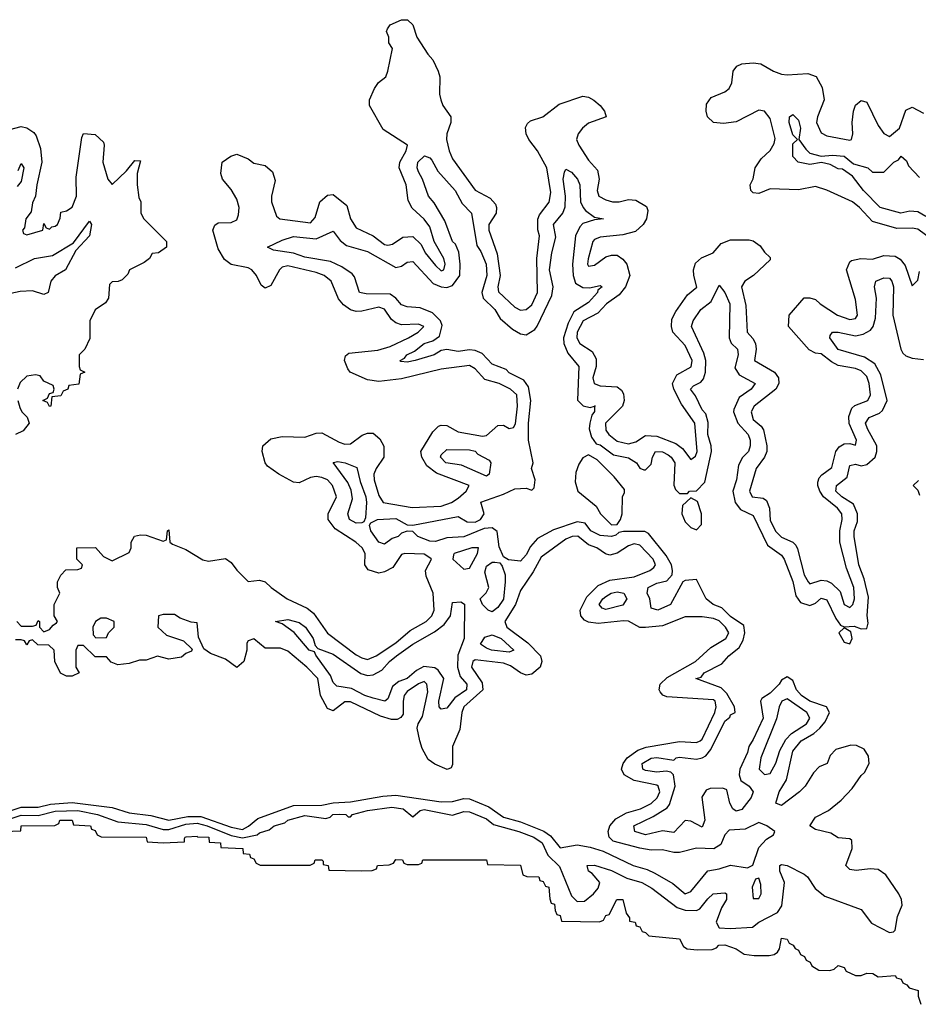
# Model space of a CAD drawing. Header units: inches. Extents: x 2710751 to 2829008, y 857003 to 965602.
# Tile 288 of 320: x 2796005 to 2799172, y 874441 to 877912. Entities that reach past the tile are written whole.
import ezdxf

# ---------------------------------------------------------------- set-up
doc = ezdxf.new("R2010")
doc.units = ezdxf.units.IN
doc.header["$MEASUREMENT"] = 0
doc.layers.add('C7897', color=7, linetype='Continuous')

msp = doc.modelspace()

# ---------------------------------------------------------------- linework, layer by layer
at = {"layer": 'C7897', "color": 2}
for points, elevation in [([(2795994, 875790), (2796010, 875774), (2796050, 875774), (2796062, 875778), (2796070, 875794), (2796074, 875790), (2796074, 875770), (2796090, 875754), (2796110, 875762), (2796122, 875778), (2796134.6, 875785.4), (2796138, 875790), (2796126, 875810), (2796126, 875850), (2796146, 875890), (2796138, 875910), (2796138, 875930), (2796150, 875954), (2796167.3, 875972.7), (2796210, 875974), (2796222, 875978), (2796226, 875990), (2796206, 876010), (2796206, 876050), (2796271.6, 876051.6), (2796299.6, 876019.6), (2796330, 876004.7), (2796390, 876034), (2796398, 876050), (2796398, 876070), (2796409.1, 876090.9), (2796430, 876096), (2796450, 876094.8), (2796510, 876074), (2796522, 876078), (2796526, 876110), (2796530, 876114), (2796534, 876070), (2796543.6, 876063.6), (2796590, 876044.7), (2796650, 876007.3), (2796670, 876002.8), (2796730, 876012), (2796750, 875998), (2796770, 875971), (2796810, 875931.3), (2796850, 875936), (2796870, 875930.8), (2796891, 875910), (2796947.3, 875870), (2797018, 875838), (2797039.6, 875819.6), (2797090, 875748.8), (2797190, 875672.7), (2797210, 875662), (2797230, 875656.4), (2797260.9, 875670), (2797330, 875714.9), (2797381.1, 875758.9), (2797437.6, 875790), (2797457.4, 875810), (2797465.4, 875830), (2797461.7, 875890), (2797436.9, 875950), (2797435.1, 875970), (2797456, 876010), (2797453.1, 876013.1), (2797430, 876027.3), (2797362, 876030), (2797350, 876026.6), (2797319.2, 875980.8), (2797290, 875965.2), (2797270, 875961.2), (2797232.9, 875972.9), (2797221.2, 875990), (2797222.7, 876030), (2797211.8, 876050), (2797189.3, 876070), (2797116.6, 876116.6), (2797092, 876150), (2797091.8, 876170), (2797120.7, 876230), (2797107, 876270), (2797090, 876289.4), (2797070, 876298.7), (2797050, 876301.6), (2797030, 876298), (2796990, 876279), (2796970, 876282), (2796918, 876310), (2796878, 876338), (2796869.3, 876349.3), (2796859, 876390), (2796862, 876410), (2796890, 876434.8), (2796930, 876442.8), (2797010, 876440.7), (2797050, 876454.8), (2797070, 876456), (2797130, 876422.4), (2797150, 876415.5), (2797170, 876416.3), (2797212.1, 876447.9), (2797230, 876454), (2797250, 876454), (2797274.4, 876434.4), (2797288.1, 876408.1), (2797288, 876370), (2797260.5, 876330), (2797252.7, 876310), (2797254, 876290), (2797270, 876234.8), (2797286, 876210), (2797387.9, 876192.1), (2797490, 876196.9), (2797526.6, 876210), (2797550, 876225.3), (2797578, 876250), (2797589.2, 876270), (2797473.5, 876313.5), (2797439.5, 876339.5), (2797421.6, 876370), (2797418.4, 876390), (2797461, 876459), (2797481, 876479), (2797490, 876483), (2797510, 876481.6), (2797550, 876459.5), (2797636.1, 876443.9), (2797650, 876446), (2797690, 876482), (2797710, 876483), (2797730, 876470.8), (2797745.2, 876474.8), (2797752.2, 876487.8), (2797759.7, 876550), (2797756.4, 876590), (2797734, 876610), (2797695.1, 876630), (2797643.5, 876643.5), (2797610, 876680.7), (2797590, 876692.4), (2797490, 876680.5), (2797350, 876646), (2797270, 876636.3), (2797230, 876642.9), (2797169.6, 876669.6), (2797160.7, 876680.7), (2797149.3, 876710), (2797153.2, 876726.8), (2797164.1, 876735.9), (2797267.2, 876747.2), (2797310, 876760.3), (2797375.1, 876790), (2797409.2, 876810), (2797429, 876830), (2797410, 876838.4), (2797350, 876836.3), (2797330, 876843.6), (2797315.2, 876855.2), (2797290, 876891.5), (2797270, 876898.3), (2797210, 876884.7), (2797190, 876883), (2797170, 876889.6), (2797146.4, 876906.4), (2797128.4, 876928.4), (2797102.9, 876990), (2797078, 877010), (2797050, 877021), (2796950, 877044.2), (2796930, 877039.6), (2796920.4, 877030), (2796890, 876975.3), (2796870, 876965.2), (2796856, 876976), (2796839.5, 877010), (2796822.7, 877030), (2796810, 877037.6), (2796750, 877049.2), (2796726.8, 877066.8), (2796704.5, 877104.5), (2796685.2, 877170), (2796692.7, 877187.3), (2796703.7, 877196.3), (2796750, 877197.3), (2796770, 877206.8), (2796776.3, 877223.7), (2796778.4, 877250), (2796770, 877279), (2796750, 877313.2), (2796719, 877350), (2796714, 877370), (2796718, 877410), (2796749.1, 877430.9), (2796770, 877438), (2796810, 877421), (2796830, 877406), (2796870, 877398), (2796895.9, 877375.9), (2796905.2, 877345.2), (2796892.2, 877290), (2796892.2, 877270), (2796910, 877218.8), (2796921, 877210), (2797030, 877196.3), (2797045.8, 877214.2), (2797062, 877270), (2797090, 877293.4), (2797110, 877295.5), (2797157.2, 877257.2), (2797170.5, 877210), (2797190, 877178), (2797250.4, 877150.4), (2797290, 877119.3), (2797302.7, 877117.3), (2797319.1, 877120.9), (2797355.1, 877144.9), (2797390, 877147.7), (2797419.9, 877119.9), (2797433.4, 877090), (2797470, 877044.9), (2797490, 877026.7), (2797499, 877030), (2797503.7, 877050), (2797499.5, 877070), (2797466, 877130), (2797450, 877181.2), (2797430, 877209.2), (2797387.6, 877247.6), (2797374.2, 877274.2), (2797367.3, 877330), (2797342.4, 877390), (2797344.2, 877410), (2797367.3, 877450), (2797371.5, 877470), (2797285.1, 877525.1), (2797238, 877610), (2797238, 877630), (2797255.3, 877670), (2797269.3, 877690.7), (2797295.3, 877710), (2797302, 877730), (2797318, 877810), (2797306, 877830), (2797306, 877850), (2797298, 877870), (2797300.4, 877879.6), (2797310, 877894), (2797350, 877912), (2797371.6, 877911.6), (2797390, 877894), (2797404.7, 877850), (2797442.8, 877790), (2797460.7, 877770), (2797479.1, 877730), (2797484.9, 877710), (2797483.8, 877650), (2797488.4, 877630), (2797496.3, 877610), (2797523.8, 877570), (2797524.4, 877550), (2797510.4, 877510), (2797508.9, 877490), (2797518, 877450), (2797530, 877422), (2797610, 877310.7), (2797663.2, 877283.2), (2797681.7, 877261.7), (2797685.7, 877250), (2797683.7, 877230), (2797657.6, 877190), (2797658, 877170), (2797687.1, 877087.1), (2797698.3, 877010), (2797690.4, 876970), (2797692.4, 876952.4), (2797750, 876898), (2797770, 876888), (2797790, 876890.5), (2797810, 876906.4), (2797829.7, 876950), (2797827.8, 877070), (2797836.9, 877150), (2797831.1, 877171.1), (2797831.1, 877208.9), (2797836.4, 877223.6), (2797870.8, 877269.2), (2797877.2, 877302.8), (2797862, 877390), (2797829.6, 877450), (2797799.6, 877490), (2797789.6, 877510), (2797787.6, 877532.4), (2797794, 877546), (2797805.1, 877554.9), (2797848.7, 877570), (2797905.6, 877614.4), (2797990, 877642), (2798010, 877639.1), (2798028.5, 877628.5), (2798051, 877610), (2798066, 877590), (2798072, 877570), (2798010, 877547.3), (2797988.2, 877530), (2797973, 877510), (2797966.7, 877490), (2797974.9, 877470), (2798010, 877417.3), (2798041.6, 877381.6), (2798046.7, 877350), (2798040.4, 877310), (2798046, 877290), (2798070, 877276.4), (2798094, 877270), (2798118, 877270), (2798150, 877278), (2798176.3, 877276.3), (2798214, 877254), (2798218.8, 877238.8), (2798214, 877210), (2798202.4, 877190), (2798174.7, 877165.3), (2798130, 877154), (2798050, 877145.6), (2798030, 877137), (2798024.9, 877130), (2798008.5, 877068.5), (2798006.4, 877050), (2798010, 877042.8), (2798030, 877046.4), (2798070, 877075.5), (2798090, 877082.4), (2798110, 877081.6), (2798130, 877068), (2798144.4, 877050), (2798154.9, 877010), (2798140.3, 876970), (2798117.8, 876942.2), (2798072.7, 876910), (2798042, 876878), (2797990.4, 876850), (2797969.2, 876810), (2797968.1, 876790), (2797978.4, 876770), (2798022.4, 876742.4), (2798036.9, 876716.9), (2798036.5, 876690), (2798024.6, 876650), (2798029.2, 876629.2), (2798050, 876621.7), (2798110, 876617.6), (2798126.1, 876606.1), (2798133.1, 876593.1), (2798135.3, 876570), (2798128.7, 876550), (2798068.9, 876490), (2798070, 876465.5), (2798081.3, 876450), (2798110, 876426.5), (2798150, 876416.5), (2798176, 876424), (2798210, 876445.7), (2798250, 876444.4), (2798317.8, 876417.8), (2798340.3, 876400.3), (2798370, 876362), (2798387, 876373), (2798392.2, 876390), (2798384.2, 876490), (2798337, 876557), (2798309.8, 876609.8), (2798305.1, 876630), (2798320.3, 876659.7), (2798371.6, 876688.4), (2798374.7, 876710), (2798350, 876763.7), (2798307, 876810), (2798301.6, 876830), (2798303.5, 876856.5), (2798316.9, 876883.1), (2798358, 876942), (2798391.2, 876968.8), (2798380.7, 877010), (2798379.6, 877030), (2798386.2, 877053.8), (2798407.3, 877072.7), (2798449, 877090), (2798476.5, 877123.5), (2798510, 877136), (2798576, 877136), (2798590, 877132), (2798614.4, 877114.4), (2798630, 877092), (2798650, 877074), (2798650, 877066), (2798591.3, 877010), (2798561, 876990), (2798548.4, 876970), (2798564.4, 876904.4), (2798568.4, 876810), (2798588.7, 876788.7), (2798598, 876770), (2798600.4, 876750), (2798594, 876710), (2798664.9, 876670), (2798679.3, 876650), (2798680.4, 876630), (2798670.3, 876609.7), (2798593, 876550), (2798582.6, 876530), (2798590, 876503), (2798618.5, 876478.5), (2798626.3, 876466.3), (2798638, 876410), (2798638, 876390), (2798630.2, 876369.8), (2798600.3, 876330), (2798576.4, 876250), (2798586.8, 876230), (2798625.3, 876225.3), (2798636.7, 876216.7), (2798647.2, 876190), (2798650, 876146.8), (2798670, 876108.2), (2798690, 876087.2), (2798730, 876070.4), (2798739.7, 876059.7), (2798746.6, 876046.6), (2798770, 875954.8), (2798783.8, 875930), (2798790, 875923.8), (2798830, 875936.4), (2798850, 875934.4), (2798865.8, 875925.8), (2798896.1, 875896.1), (2798910.8, 875850), (2798930, 875839.3), (2798940.7, 875850), (2798947.3, 875870), (2798944.7, 875910), (2798918.6, 875978.6), (2798895.1, 876070), (2798895.6, 876110), (2798904, 876150), (2798902, 876170), (2798887.6, 876190), (2798838.3, 876230), (2798825.1, 876250), (2798817.4, 876270), (2798818, 876282), (2798822.7, 876297.3), (2798832.1, 876307.9), (2798866.7, 876333.3), (2798881.3, 876390), (2798893.5, 876406.5), (2798910, 876416.4), (2798930, 876418.4), (2798950, 876412), (2798954, 876430), (2798928.3, 876488.3), (2798926.9, 876513.1), (2798938, 876542), (2798948.3, 876551.7), (2798994, 876570), (2799003, 876590), (2798999.1, 876630), (2798990, 876654), (2798970, 876674), (2798950, 876682), (2798890, 876692.8), (2798865.4, 876705.4), (2798830, 876733.6), (2798810, 876737), (2798787.6, 876747.6), (2798714, 876830), (2798717.2, 876870), (2798770, 876931.3), (2798790, 876931.3), (2798810, 876926), (2798826, 876910), (2798886.8, 876870), (2798930, 876855.5), (2798950, 876858.8), (2798957, 876870), (2798950, 876926), (2798919.3, 877030), (2798930, 877058), (2798936.5, 877063.5), (2798969.3, 877070.7), (2799010, 877068), (2799050, 877080.7), (2799090, 877078.8), (2799108.3, 877068.3), (2799126, 877046), (2799150, 876974), (2799170, 876994), (2799176.2, 877023.8)], 6), ([(2799229, 877130), (2799170, 877173.3), (2799150, 877177.6), (2799095.8, 877175.8), (2799010, 877200.7), (2798964.5, 877250), (2798939.5, 877270), (2798850, 877311.6), (2798810, 877324.5), (2798750, 877312.3), (2798650, 877316), (2798610, 877299), (2798590, 877302), (2798582, 877310), (2798579, 877330), (2798589.3, 877350.7), (2798597, 877390), (2798618, 877422), (2798650, 877450.7), (2798664.4, 877475.6), (2798667.2, 877492.8), (2798650, 877564), (2798630, 877589.3), (2798610, 877593.6), (2798530, 877552.3), (2798485.6, 877545.6), (2798450, 877549), (2798429, 877570), (2798424, 877590), (2798425.6, 877614.4), (2798442, 877638), (2798490, 877657.3), (2798505.2, 877670), (2798514.5, 877690), (2798519.3, 877730), (2798531.9, 877748.1), (2798550, 877756.3), (2798590, 877760.4), (2798616.4, 877756.4), (2798661, 877730), (2798690, 877719.5), (2798710, 877717.1), (2798782.5, 877722.5), (2798812.2, 877712.2), (2798832.8, 877672.8), (2798839.5, 877630), (2798816.5, 877570), (2798813.4, 877550), (2798830, 877513), (2798850, 877502.3), (2798930, 877487.4), (2798936, 877490), (2798941.3, 877510), (2798938.5, 877550), (2798943, 877590), (2798950, 877611), (2798970, 877627.3), (2798990, 877621), (2799030, 877539.3), (2799050, 877510.5), (2799070, 877500.4), (2799106, 877530), (2799127.4, 877592.6), (2799150, 877603.8), (2799190, 877582.6)], 6), ([(2799198.5, 877218.5), (2799170, 877234.5), (2799142.5, 877237.5), (2799110, 877229.7), (2799037.2, 877250), (2798979, 877310), (2798940.2, 877360.2), (2798904.7, 877384.7), (2798890, 877386), (2798861.2, 877401.2), (2798831.1, 877408.9), (2798790, 877402), (2798748, 877410), (2798729.3, 877430), (2798730, 877474), (2798746, 877490), (2798730, 877506), (2798717.2, 877550), (2798718, 877570), (2798730, 877578), (2798750, 877558), (2798756.3, 877530), (2798751.3, 877490), (2798775.3, 877455.3), (2798790, 877442), (2798830, 877431.3), (2798870, 877434.8), (2798910, 877430.4), (2798943.5, 877403.5), (2798994, 877390), (2799010, 877374), (2799050, 877374), (2799086, 877410), (2799102, 877418), (2799111.3, 877431.3), (2799130, 877414), (2799136.8, 877396.8), (2799176.2, 877356.2)], 2), ([(2795970, 877524.9), (2796010, 877536), (2796030, 877531), (2796054.2, 877514.2), (2796062.8, 877502.8), (2796078, 877458), (2796083.1, 877410), (2796064.9, 877330), (2796060.7, 877290), (2796050, 877266), (2796045.4, 877234.6), (2796026, 877210), (2796022, 877178), (2796014, 877170), (2796018, 877158), (2796030, 877154), (2796086, 877170), (2796090, 877194), (2796098, 877178), (2796110, 877174), (2796118, 877182), (2796130, 877184.7), (2796138, 877190), (2796147.3, 877212.7), (2796150, 877234), (2796170, 877238), (2796190, 877251.3), (2796204.5, 877290), (2796203.3, 877356.7), (2796223.7, 877496.3), (2796230, 877511), (2796270, 877506.8), (2796299.8, 877479.8), (2796302.8, 877470), (2796298, 877410), (2796314.8, 877350), (2796330, 877331), (2796380.9, 877379.1), (2796410, 877416), (2796430, 877414), (2796418.8, 877370), (2796418.8, 877330), (2796424.7, 877284.7), (2796432, 877270), (2796432, 877230), (2796442, 877210), (2796522, 877130), (2796522, 877110), (2796494, 877090), (2796472, 877088), (2796462, 877070), (2796443.5, 877056.5), (2796392, 877030), (2796385.4, 877014.6), (2796365.4, 876994.6), (2796351.1, 876988.9), (2796330, 876988), (2796321, 876979), (2796318, 876930), (2796306.4, 876913.6), (2796271.1, 876888.9), (2796252, 876850), (2796251.6, 876788.4), (2796234, 876750), (2796214, 876730), (2796214, 876690), (2796218, 876678), (2796234, 876670), (2796218, 876662), (2796212.7, 876627.3), (2796178, 876622), (2796174, 876610), (2796158, 876602), (2796150, 876586), (2796118, 876582), (2796114, 876550), (2796110, 876548), (2796102, 876562), (2796086, 876570), (2796102, 876578), (2796110, 876594), (2796122, 876598), (2796126, 876610), (2796122, 876622), (2796090, 876638), (2796076.5, 876656.5), (2796060.2, 876660.2), (2796030, 876655.1), (2796006.4, 876633.6), (2795997.3, 876610)], 6), ([(2795950, 875087.9), (2796010, 875107.2), (2796070, 875106.4), (2796130, 875122.1), (2796210, 875124.6), (2796279.1, 875110), (2796350, 875084.1), (2796450, 875075.1), (2796510, 875057.8), (2796530, 875056.8), (2796590, 875075.6), (2796630, 875079.2), (2796664.9, 875070), (2796750, 875036.6), (2796790, 875027.9), (2796842, 875038), (2796850, 875044.9), (2796883.7, 875056.3), (2796902, 875070), (2796939.1, 875080.9), (2796949.2, 875090), (2797010, 875106.4), (2797084, 875096), (2797099, 875101), (2797108, 875110), (2797130, 875111.6), (2797154, 875110), (2797162, 875102), (2797170, 875102), (2797178, 875110), (2797230, 875123.8), (2797316.2, 875136.2), (2797356, 875130), (2797390, 875102), (2797416, 875124), (2797430, 875127.7), (2797530, 875107.3), (2797570, 875120.4), (2797590, 875119.5), (2797650, 875094.9), (2797674.5, 875074.5), (2797764, 875050), (2797816.3, 875030), (2797846.4, 875010), (2797866.6, 874966.6), (2797906.7, 874926.7), (2797950, 874823), (2797970, 874803.7), (2797995.1, 874804.9), (2798026.6, 874830), (2798043.7, 874850), (2798049.3, 874870), (2798022.4, 874902.4), (2798009.4, 874910), (2798005.2, 874930), (2798030, 874932), (2798090, 874913.1), (2798145.1, 874885.1), (2798197.3, 874870), (2798232.4, 874850), (2798321.8, 874781.8), (2798350, 874772.8), (2798390, 874772.2), (2798402.4, 874777.6), (2798430, 874813), (2798449.4, 874830), (2798490, 874834), (2798496, 874830), (2798496.3, 874810), (2798478.7, 874781.3), (2798459.1, 874730), (2798470.4, 874710.4), (2798508.2, 874708.2), (2798587.1, 874712.9), (2798610, 874730.4), (2798675.8, 874764.2), (2798691.3, 874788.7), (2798699.7, 874870), (2798683.6, 874910), (2798683.7, 874930), (2798690, 874934.4), (2798710, 874930.3), (2798770, 874899.5), (2798781.6, 874890), (2798808.7, 874848.7), (2798842.5, 874822.5), (2798970, 874774.9), (2799007, 874727), (2799070, 874694), (2799084, 874696), (2799090, 874702), (2799098, 874750), (2799114.5, 874790), (2799112.3, 874810), (2799103.6, 874830), (2799056.9, 874896.9), (2799030, 874916.2), (2799001.7, 874918.3), (2798952.3, 874912.3), (2798930, 874916), (2798916, 874930), (2798939.3, 874990), (2798938, 875018), (2798930, 875024), (2798890, 875027.6), (2798864, 875044), (2798810, 875057), (2798789.6, 875070), (2798810, 875100.5), (2798855.6, 875124.4), (2798899.8, 875160.2), (2798938.7, 875201.3), (2798970, 875247.3), (2798982.3, 875257.7), (2798998.7, 875290), (2798996.1, 875316.1), (2798980.8, 875340.8), (2798953.6, 875353.6), (2798934.2, 875354.2), (2798881.3, 875338.7), (2798861.4, 875318.6), (2798850.6, 875290), (2798822.4, 875277.6), (2798802.6, 875257.4), (2798772.7, 875210), (2798753, 875190), (2798690, 875142), (2798669.6, 875150), (2798681.6, 875190), (2798707.2, 875232.8), (2798730, 875333.4), (2798759.5, 875370), (2798804.1, 875395.9), (2798825.2, 875414.8), (2798843.3, 875436.7), (2798859, 875470), (2798848.7, 875490), (2798790, 875509.8), (2798759.6, 875530), (2798743, 875550), (2798730, 875582), (2798710, 875595.3), (2798690, 875584), (2798682, 875570), (2798650, 875538), (2798620.7, 875519.3), (2798616, 875510), (2798625.5, 875450), (2798590, 875374), (2798574, 875350), (2798570, 875329), (2798543.1, 875270), (2798540.4, 875250), (2798546.8, 875230), (2798575.5, 875210), (2798590.4, 875190), (2798582.4, 875170), (2798550, 875127.6), (2798530, 875122.4), (2798518, 875130), (2798507.8, 875150), (2798497, 875197), (2798482.7, 875202.7), (2798438, 875202), (2798423.9, 875196.1), (2798408.6, 875171.4), (2798419.3, 875090), (2798410, 875066), (2798370, 875086.6), (2798350, 875089.3), (2798310, 875047), (2798270, 875052.3), (2798210, 875038), (2798173.2, 875050), (2798169.4, 875070), (2798237, 875103), (2798286.7, 875133.3), (2798294.9, 875145.1), (2798314.5, 875210), (2798309.5, 875249.5), (2798299.5, 875259.5), (2798282.7, 875262.7), (2798250, 875258.9), (2798210, 875265.4), (2798200.9, 875270), (2798198.4, 875290), (2798230, 875308.2), (2798250, 875311.4), (2798310, 875302), (2798318, 875310), (2798330, 875312.4), (2798390, 875305.5), (2798410, 875310.4), (2798422.6, 875317.4), (2798440.4, 875339.6), (2798490, 875438.8), (2798507.2, 875452.8), (2798510, 875462), (2798526, 875470), (2798524, 875490), (2798497.1, 875537.1), (2798477.1, 875557.1), (2798388, 875590), (2798406, 875594), (2798417.2, 875610), (2798479.1, 875640.9), (2798504.5, 875670), (2798541, 875699), (2798554.9, 875725.1), (2798560.7, 875750), (2798556.6, 875776.6), (2798510, 875808.3), (2798479.2, 875839.2), (2798449, 875850), (2798424, 875870), (2798390, 875938), (2798350, 875935.3), (2798342, 875930), (2798298, 875850), (2798254, 875830), (2798230, 875838), (2798225.2, 875870), (2798216, 875890), (2798219.3, 875910), (2798250, 875925.5), (2798285.6, 875934.4), (2798304.5, 875955.5), (2798306, 875970), (2798302.4, 875990), (2798282.6, 876022.6), (2798220.9, 876100.9), (2798208, 876108), (2798132.5, 876107.5), (2798116, 876104), (2798105.4, 876094.6), (2798090, 876089.6), (2798050, 876093.3), (2798017.6, 876110), (2797997.1, 876137.1), (2797970, 876141.3), (2797886.2, 876113.8), (2797830, 876082.7), (2797804.7, 876055.3), (2797790, 876025.2), (2797770, 876002.7), (2797728, 876008), (2797710, 876018), (2797694, 876054), (2797687.3, 876107.3), (2797670, 876120.9), (2797641.7, 876118.3), (2797570, 876088.5), (2797510, 876085.1), (2797470, 876072), (2797450, 876074), (2797408, 876090), (2797390, 876108), (2797370, 876108.7), (2797350, 876102), (2797338, 876090), (2797317.1, 876082.9), (2797290, 876062.7), (2797270, 876069.6), (2797242, 876110), (2797238, 876130), (2797242, 876138), (2797266, 876150), (2797330, 876153.7), (2797370, 876130.7), (2797390, 876130.6), (2797550, 876160.7), (2797581.6, 876141.6), (2797610, 876140.5), (2797629, 876150), (2797641.2, 876170), (2797630, 876210.6), (2797710, 876238.8), (2797750, 876258), (2797790, 876261), (2797810, 876254), (2797818, 876262), (2797822, 876290), (2797808, 876330), (2797814, 876350), (2797798, 876430), (2797797.7, 876490), (2797806, 876570), (2797797.5, 876617.5), (2797781.2, 876641.2), (2797730, 876667.3), (2797718.7, 876678.7), (2797670, 876698), (2797635.1, 876735.1), (2797610, 876746.3), (2797590, 876748), (2797550, 876742), (2797510, 876749.4), (2797490, 876746), (2797466, 876730), (2797398, 876710), (2797370, 876705.1), (2797347.6, 876707.6), (2797345.2, 876710), (2797361.2, 876718.8), (2797369.2, 876730), (2797396.6, 876743.4), (2797429.6, 876770), (2797460.5, 876779.5), (2797484.2, 876795.8), (2797493.4, 876833.4), (2797487.8, 876850), (2797459, 876879), (2797416.3, 876896.3), (2797370, 876899.5), (2797350, 876906.6), (2797329.8, 876929.8), (2797310, 876944.2), (2797225.6, 876945.6), (2797202, 876950), (2797185.1, 877005.1), (2797176.6, 877016.6), (2797140.5, 877040.5), (2797099.7, 877059.7), (2797010, 877075.1), (2796970, 877088.5), (2796899, 877099), (2796878, 877110), (2796930, 877134.9), (2796970, 877148), (2797050, 877139.5), (2797110, 877166), (2797133.8, 877133.8), (2797156.1, 877116.1), (2797230, 877094.4), (2797330, 877038), (2797350, 877043), (2797370, 877057.3), (2797390, 877059.1), (2797461.8, 876981.8), (2797490, 876970.3), (2797510, 876968), (2797530, 876974.4), (2797555.6, 877010), (2797557.4, 877050), (2797551.9, 877091.9), (2797540.2, 877120.2), (2797529.6, 877130), (2797503, 877203), (2797465.8, 877265.8), (2797445.2, 877290), (2797424.5, 877350), (2797410, 877375.3), (2797405.1, 877390), (2797407.3, 877410), (2797431.6, 877431.6), (2797450, 877424.7), (2797456.8, 877416.8), (2797478, 877378), (2797539.1, 877310), (2797563.9, 877263.9), (2797597.3, 877230), (2797616.1, 877116.1), (2797630, 877094.8), (2797648.4, 877050), (2797651.4, 877010), (2797633.4, 876950), (2797638, 876930), (2797679.1, 876890), (2797698.5, 876858.5), (2797741.4, 876821.4), (2797770, 876804), (2797790, 876800.7), (2797819.7, 876820.3), (2797828.2, 876831.8), (2797880.7, 876939.3), (2797885.1, 876970), (2797871.5, 877030), (2797879.7, 877090), (2797894.2, 877145.8), (2797886.3, 877190), (2797919.3, 877230), (2797927.7, 877252.3), (2797928.3, 877290), (2797919.6, 877350), (2797925.1, 877374.9), (2797930, 877384.7), (2797950, 877374.8), (2797970.5, 877350), (2797979.3, 877330), (2797980.7, 877270), (2797990.3, 877250.3), (2797998.8, 877238.8), (2798030, 877216), (2798062, 877210), (2798030, 877207), (2797990, 877193.2), (2797978.4, 877181.6), (2797964, 877150), (2797952.8, 877050), (2797954.9, 877010), (2797963.4, 876983.4), (2797990, 876967.7), (2798013.2, 876966.8), (2798050, 876974.8), (2798058, 876970), (2798042, 876958), (2798041, 876950), (2798010, 876915.1), (2797957.3, 876882.7), (2797937.3, 876842.7), (2797921.3, 876790), (2797922.4, 876770), (2797936.9, 876736.9), (2797975.5, 876690), (2797970.7, 876570.7), (2797990.7, 876550.7), (2798015.3, 876544.7), (2798031, 876549.1)], 2), ([(2795999.6, 877380.4), (2796010, 877404.7), (2796018.8, 877390), (2796010, 877342), (2795996, 877324)], 2), ([(2795990, 877037), (2796057.2, 877070), (2796119.7, 877080.3), (2796194.6, 877125.4), (2796250, 877202), (2796258, 877190), (2796250.5, 877149.5), (2796202, 877098), (2796166, 877030), (2796130, 877009.2), (2796114, 876990), (2796104.7, 876950), (2796090, 876943.7), (2796050, 876956.2), (2796005.8, 876954.2), (2795972.8, 876947.2)], 2), ([(2798031, 876549.1), (2798031, 876531), (2798021.6, 876518.4), (2798013.7, 876490), (2798011.8, 876470), (2798020.3, 876440.3), (2798036.8, 876416.8), (2798050, 876412.7), (2798097.6, 876377.6), (2798150, 876367.7), (2798178.8, 876350), (2798190, 876331.3), (2798204.7, 876324.7), (2798210, 876324.7), (2798230, 876344.7), (2798235.1, 876370), (2798245.2, 876390), (2798270, 876388.2), (2798290, 876377.6), (2798300.5, 876370), (2798313.4, 876350), (2798310.7, 876270.7), (2798316, 876256), (2798330, 876242), (2798358, 876242), (2798366, 876250), (2798390, 876251.3), (2798418.9, 876281.1), (2798442.4, 876390), (2798441.6, 876410), (2798429.8, 876449.8), (2798431.5, 876491.5), (2798422.7, 876522.7), (2798410, 876537.2), (2798386.3, 876586.3), (2798369.5, 876610), (2798379.3, 876620.7), (2798405.4, 876634.6), (2798414.2, 876645.8), (2798421.3, 876670), (2798422.6, 876710), (2798416.4, 876736.4), (2798372.3, 876830), (2798378, 876850), (2798405.1, 876890), (2798441.3, 876918.7), (2798470, 876976), (2798490, 876950.8), (2798508, 876910), (2798504.9, 876790), (2798512.2, 876772.2), (2798534.4, 876750), (2798537, 876730), (2798525.1, 876685.1), (2798540.5, 876660.5), (2798596.3, 876630), (2798582.8, 876610), (2798539.9, 876580.1), (2798522, 876538), (2798520.7, 876530), (2798535.8, 876490), (2798572, 876450), (2798579.5, 876430), (2798579.3, 876410), (2798573, 876390), (2798551.8, 876368.2), (2798538.5, 876341.5), (2798530.5, 876290), (2798518, 876250), (2798526, 876210), (2798545.1, 876185.1), (2798590, 876164), (2798639.9, 876059.9), (2798690, 876024), (2798699.3, 876010), (2798730, 875931), (2798740.7, 875880.7), (2798757.1, 875857.1), (2798790, 875846.8), (2798810, 875855.5), (2798830, 875872.2), (2798850, 875867.3), (2798880.7, 875800.7), (2798898, 875778), (2798911.1, 875771.1), (2798946.3, 875773.7), (2798970, 875764.7), (2798990, 875766), (2798995.5, 875784.5), (2798992, 875812), (2798996.1, 875876.1), (2798981.4, 875941.4), (2798962, 875990), (2798946, 876090), (2798946.3, 876110), (2798957, 876143), (2798958, 876170), (2798943.6, 876203.6), (2798902, 876230), (2798881.6, 876250), (2798882, 876258), (2798883.7, 876270), (2798920.9, 876299.1), (2798930, 876341), (2798950, 876344.9), (2798970, 876339.3), (2798990, 876343.8), (2799019.5, 876370), (2799026, 876390), (2799026, 876410), (2798992.3, 876470), (2798985.6, 876490), (2798999, 876510), (2799034.7, 876525.3), (2799045.3, 876534.7), (2799061.6, 876570), (2799039.7, 876659.7), (2799018.5, 876698.5), (2798982.2, 876722.2), (2798890, 876749.7), (2798859.5, 876790), (2798861.2, 876798.8), (2798869.6, 876810.4), (2798889.6, 876810.4), (2798950, 876798), (2798977.1, 876802.9), (2799003, 876817), (2799012.7, 876830), (2799020.7, 876859.3), (2799024.5, 876930), (2799017, 876970), (2799022.7, 876990), (2799050, 877001.6), (2799070, 877000.5), (2799078.4, 876990), (2799084.4, 876970), (2799082, 876870), (2799110.7, 876750), (2799116.8, 876736.8), (2799127.5, 876727.5), (2799150, 876718.8), (2799190, 876714)], 2), ([(2795998, 876570), (2796004.7, 876544.7), (2796012, 876530), (2796031, 876511), (2796038, 876490), (2796016.8, 876463.2), (2795989.2, 876449.2)], 6), ([(2798034, 876550), (2798031, 876549.1)], 2), ([(2799172.7, 876287.3), (2799154, 876270), (2799170, 876254), (2799175.6, 876235.6)], 2), ([(2795950, 875116.5), (2796010, 875136.5), (2796070, 875136), (2796113.1, 875146.9), (2796190, 875152.6), (2796330, 875134.9), (2796390, 875116.5), (2796466.5, 875106.5), (2796530, 875090.3), (2796597.1, 875102.9), (2796643.2, 875103.2), (2796750, 875065.4), (2796790, 875057.8), (2796811.2, 875068.8), (2796844.2, 875095.8), (2796970, 875141.6), (2797070, 875143.5), (2797108.9, 875151.1), (2797170, 875154.7), (2797284.9, 875175.1), (2797330, 875178), (2797490, 875154.2), (2797530, 875155.6), (2797570, 875167.1), (2797590, 875165), (2797657.7, 875137.7), (2797710, 875100.6), (2797770, 875084.1), (2797851.9, 875051.9), (2797875.2, 875035.2), (2797910, 874992.7), (2797970, 875003.1), (2798015.3, 874995.3), (2798060.9, 874980.9), (2798166.8, 874930), (2798216.7, 874916.7), (2798243.7, 874903.7), (2798307.2, 874867.2), (2798350, 874831), (2798370, 874838.8), (2798430, 874912), (2798470, 874918), (2798510, 874932), (2798570, 874922), (2798588.4, 874931.6), (2798610, 874994), (2798636.4, 875023.6), (2798662, 875038), (2798666, 875050), (2798638, 875070), (2798610, 875082), (2798561.4, 875058.6), (2798504.9, 875055.1), (2798490, 875038), (2798475.9, 875004.1), (2798450.8, 874989.2), (2798390, 874991.8), (2798330, 874976.2), (2798310, 874976.2), (2798270, 874986), (2798230, 874984.5), (2798190, 874991.1), (2798096.2, 875016.2), (2798082.7, 875030), (2798078.4, 875050), (2798085.1, 875070), (2798105.3, 875094.7), (2798143.8, 875116.2), (2798192.7, 875130), (2798230, 875149.1), (2798251.3, 875168.7), (2798260.4, 875190), (2798255.1, 875210), (2798250, 875213.3), (2798169.8, 875229.8), (2798135.6, 875250), (2798126, 875270), (2798131.3, 875290), (2798145.6, 875310), (2798183, 875337), (2798212.5, 875347.5), (2798330, 875366.9), (2798390, 875364.2), (2798402.7, 875370), (2798410, 875375.5), (2798454.2, 875470), (2798459.7, 875490), (2798455.8, 875510), (2798450, 875514.7), (2798285.4, 875525.4), (2798271.3, 875531.3), (2798262, 875542), (2798258.4, 875550), (2798261.6, 875570), (2798286.9, 875593.1), (2798387, 875650), (2798440.8, 875699.2), (2798494, 875730), (2798503.6, 875750), (2798492.6, 875770), (2798470, 875793.3), (2798450, 875801.5), (2798410, 875807.1), (2798350, 875807.1), (2798270, 875775.6), (2798210, 875769.6), (2798190, 875769.6), (2798150, 875791.1), (2798133.1, 875793.1), (2798043.1, 875783.1), (2798010, 875787.6), (2797995.2, 875795.2), (2797982.9, 875810), (2797979.6, 875830), (2798003.1, 875876.9), (2798043.1, 875916.9), (2798084.2, 875935.8), (2798170, 875947.6), (2798225.2, 875970), (2798239.2, 875980.8), (2798245.6, 875990), (2798237.7, 876010), (2798190, 876059.7), (2798170, 876063.9), (2798150, 876057.6), (2798110, 876031.1), (2798084.7, 876024.7), (2798069.6, 876029.6), (2798039.3, 876050), (2798010, 876060.5), (2797971.4, 876091.4), (2797952, 876090), (2797930, 876080.4), (2797842.3, 876017.7), (2797814.8, 875965.2), (2797770, 875899.5), (2797752.2, 875850), (2797714.9, 875790), (2797722, 875770), (2797795.1, 875715.1), (2797840.7, 875670), (2797844.9, 875650), (2797839.1, 875630), (2797810, 875604.5), (2797790, 875601.6), (2797770, 875609.6), (2797734.7, 875634.7), (2797710, 875644.1), (2797610, 875655.1), (2797601.6, 875650), (2797597, 875630), (2797634.5, 875574.5), (2797636.5, 875550), (2797570.3, 875490), (2797563.1, 875470), (2797556, 875410), (2797530.5, 875350), (2797530, 875286), (2797525.4, 875274.6), (2797510.9, 875269.1), (2797467.7, 875287.7), (2797444.4, 875304.4), (2797423, 875343), (2797414.5, 875370), (2797405.2, 875414.8), (2797408.7, 875430), (2797424.4, 875455.6), (2797442.6, 875542.6), (2797439.6, 875570), (2797430, 875578.7), (2797410, 875570.9), (2797370, 875543.5), (2797359.6, 875530), (2797355.8, 875510), (2797355.8, 875464.2), (2797348.4, 875451.6), (2797335.5, 875444.5), (2797314.9, 875445.1), (2797276.5, 875456.5), (2797170, 875507.6), (2797150, 875507), (2797110, 875476), (2797090, 875484), (2797064.2, 875530), (2797055.4, 875590), (2797016.3, 875630), (2796950, 875685.6), (2796924.1, 875695.9), (2796870, 875696), (2796830, 875729), (2796810, 875722), (2796805.5, 875714.5), (2796804.9, 875690), (2796794.8, 875650), (2796770, 875628.7), (2796730, 875657.2), (2796677.2, 875677.2), (2796654, 875694), (2796635.3, 875735.3), (2796630, 875786), (2796608.4, 875788.4), (2796570, 875802), (2796550, 875815.3), (2796510, 875815.3), (2796494, 875810), (2796492, 875770), (2796522, 875742), (2796582, 875722), (2796612.7, 875692.7), (2796610, 875686), (2796590, 875678), (2796575.3, 875664.7), (2796530, 875658), (2796490, 875668.7), (2796450, 875654), (2796426.4, 875653.6), (2796390, 875642), (2796350, 875638), (2796327.3, 875647.3), (2796310, 875666), (2796270, 875666), (2796230, 875706), (2796210, 875706), (2796202, 875690), (2796202, 875630), (2796214, 875610), (2796190, 875598), (2796170, 875598), (2796148.9, 875608.9), (2796128, 875650), (2796126, 875690), (2796107.3, 875707.3), (2796068.4, 875708.4), (2796050, 875726), (2796038, 875722), (2796030, 875708), (2796022, 875722), (2796010, 875726), (2795990, 875726)], 6), ([(2795950, 875050.3), (2796008, 875052), (2796010, 875070.2), (2796128.9, 875071.1), (2796142, 875078), (2796146, 875090), (2796190, 875090.2), (2796194, 875074), (2796254, 875070), (2796258, 875058), (2796270, 875054), (2796278, 875038), (2796291.6, 875031.6), (2796450, 875030.3), (2796454, 875014), (2796510, 875010.4), (2796586, 875014), (2796586, 875026), (2796588, 875030), (2796590.9, 875030.9), (2796630, 875034), (2796631, 875031), (2796671.3, 875030), (2796672.7, 875012.7), (2796712, 875010), (2796714, 874994), (2796791.3, 874990), (2796792.7, 874972.7), (2796814, 874970), (2796818, 874958), (2796830, 874954), (2796838, 874938), (2796851.6, 874931.6), (2797028, 874932), (2797042, 874938), (2797046, 874950), (2797069.4, 874950.6), (2797074, 874946), (2797074, 874934), (2797092, 874930), (2797094, 874914), (2797209, 874911), (2797247.3, 874912.7), (2797262, 874918), (2797266, 874930), (2797307.3, 874932.7), (2797322, 874938), (2797330, 874951), (2797354, 874950), (2797358, 874938), (2797370, 874934), (2797410, 874934), (2797422, 874938), (2797426, 874950), (2797430, 874950.4), (2797650, 874950.6), (2797654, 874934), (2797770, 874931), (2797778, 874898), (2797792, 874892), (2797834, 874890), (2797838, 874878), (2797850, 874874), (2797858, 874858), (2797870, 874854), (2797872.7, 874812.7), (2797878, 874798), (2797890, 874794), (2797891.6, 874771.6), (2797898, 874758), (2797910, 874754), (2797914, 874734), (2798048.4, 874731.6), (2798062, 874738), (2798070, 874754), (2798082, 874758), (2798109.2, 874810), (2798130, 874810.5), (2798142, 874762), (2798154, 874746), (2798154, 874734), (2798174, 874730), (2798178, 874718), (2798190, 874714), (2798198, 874698), (2798210, 874694), (2798222, 874682), (2798330, 874671.3), (2798344.7, 874644.7), (2798356.9, 874636.9), (2798392.8, 874632.8), (2798445.6, 874634.4), (2798460.4, 874639.6), (2798468.7, 874650), (2798490.4, 874650.4), (2798530, 874636), (2798558, 874618), (2798593, 874613), (2798646.8, 874613.2), (2798664, 874616), (2798675.3, 874624.7), (2798683.1, 874636.9), (2798690, 874674), (2798710, 874670.7), (2798716.9, 874656.9), (2798731.3, 874650), (2798738, 874638), (2798750, 874631.3), (2798756.9, 874616.9), (2798771, 874610), (2798776.9, 874596.9), (2798791, 874590), (2798796.9, 874576.9), (2798821, 874561), (2798860.4, 874559.6), (2798875.3, 874564.7), (2798890, 874578), (2798910, 874571.3), (2798918, 874558), (2798950, 874542), (2798970, 874542), (2798990, 874550.5), (2799012, 874550), (2799030, 874538), (2799090, 874542), (2799094.8, 874534.8), (2799111, 874530), (2799116.9, 874516.9), (2799131.3, 874510), (2799139.6, 874499.6), (2799171.3, 874490), (2799171.3, 874470), (2799181, 874441)], -2)]:
    msp.add_lwpolyline(points, dxfattribs=dict(at, elevation=elevation))
for points, elevation in [([(2797650, 876302.7), (2797561.6, 876341.6), (2797506, 876350), (2797487.6, 876370), (2797490, 876378), (2797510, 876396.3), (2797590, 876395.5), (2797610, 876390.4), (2797619.9, 876379.9), (2797658.8, 876358.8), (2797664.7, 876350), (2797658.8, 876310)], 2), ([(2798010, 876378), (2797990, 876368), (2797974.8, 876345.2), (2797964.5, 876315.5), (2797962.8, 876282.8), (2797971.3, 876250), (2798036.9, 876196.9), (2798051.3, 876170), (2798090, 876131.3), (2798110, 876132), (2798122, 876150), (2798128, 876170), (2798128.7, 876231.3), (2798136.4, 876243.6), (2798136.4, 876256.4), (2798100.4, 876300.4), (2798040.2, 876360.2)], 2), ([(2797190, 876137.2), (2797167.3, 876150), (2797161.6, 876170), (2797177.4, 876222.6), (2797173.1, 876253.1), (2797160.8, 876280.8), (2797109.4, 876350.6), (2797125.4, 876354.6), (2797152, 876350), (2797193, 876333), (2797204.2, 876284.2), (2797224.4, 876230), (2797226.4, 876210), (2797223.6, 876156.4), (2797218, 876142), (2797210, 876138)], 2), ([(2798370, 876226), (2798341, 876199), (2798338, 876170), (2798350, 876142), (2798370, 876122), (2798390, 876114), (2798407.3, 876132.7), (2798408, 876170), (2798394, 876214)], 2), ([(2797622, 876050), (2797598, 876050), (2797536, 876030), (2797534, 876026), (2797530.7, 876010), (2797570, 875975.5), (2797590, 875978), (2797618.7, 876030)], 6), ([(2797670, 875824.5), (2797655.3, 875830), (2797635.3, 875850), (2797628, 875870), (2797648.9, 875891.1), (2797658, 875910), (2797644.2, 875964.2), (2797650, 875986), (2797670, 875999.1), (2797679.1, 875999.1), (2797696.9, 875996.9), (2797705.4, 875985.4), (2797715.3, 875955.3), (2797716, 875930), (2797710, 875869.3), (2797690, 875839.3)], 2), ([(2798070, 875832.3), (2798057.5, 875837.5), (2798047.6, 875850), (2798059.5, 875870), (2798070, 875878.4), (2798089.3, 875890), (2798110, 875894.6), (2798134, 875890), (2798144.9, 875870), (2798130, 875847.6)], 2), ([(2797490, 875480.9), (2797483.6, 875490), (2797482, 875510), (2797499.3, 875590), (2797479.5, 875619.5), (2797467.2, 875627.2), (2797428.7, 875631.3), (2797402.6, 875617.4), (2797370.4, 875590), (2797340.8, 875579.2), (2797318.8, 875561.2), (2797302, 875518), (2797292, 875510), (2797250, 875520.5), (2797221.2, 875530), (2797174.3, 875554.3), (2797122.9, 875562.9), (2797110, 875576), (2797100.1, 875600.1), (2797048, 875672), (2797044, 875684), (2797025.2, 875690), (2796972, 875752), (2796930, 875782), (2796906, 875790), (2796950, 875797.3), (2796990, 875787.3), (2797012.2, 875770), (2797039.1, 875730), (2797046, 875706), (2797054.8, 875694.8), (2797110, 875675.8), (2797206.9, 875606.9), (2797230, 875600.4), (2797250, 875602), (2797281.2, 875618.8), (2797307.8, 875650), (2797332.3, 875670), (2797390, 875710.3), (2797466.4, 875753.6), (2797500.1, 875779.9), (2797522.7, 875810), (2797530, 875858), (2797559.6, 875859.6), (2797572, 875852), (2797571, 875730), (2797548.5, 875671.5), (2797548, 875630), (2797557, 875597), (2797580.5, 875570), (2797579.3, 875550), (2797538.6, 875521.4), (2797510, 875485.1)], 2), ([(2796310, 875802), (2796290, 875802), (2796272, 875790), (2796262, 875770), (2796263.6, 875743.6), (2796272.7, 875732.7), (2796310, 875734), (2796318, 875750), (2796338, 875770), (2796338, 875790)], 6), ([(2797730, 875682.9), (2797668, 875690), (2797650, 875696), (2797629.3, 875710.7), (2797644.5, 875735.5), (2797670, 875743), (2797702, 875730), (2797746, 875690)], 2), ([(2798910, 875768), (2798892, 875750), (2798910, 875718), (2798930, 875712), (2798939, 875730), (2798934.6, 875754.6)], 2), ([(2798710, 875517.4), (2798690.3, 875509.7), (2798681.1, 875490), (2798672.3, 875447.7), (2798617, 875310), (2798611, 875270), (2798630, 875251), (2798650, 875254.8), (2798670, 875290.8), (2798684.1, 875335.9), (2798705.3, 875374.7), (2798724.6, 875395.4), (2798777.4, 875430), (2798789.6, 875450), (2798778.7, 875470)], 6), ([(2798610, 874886), (2798598, 874882), (2798586, 874854), (2798590, 874814), (2798610, 874814), (2798618, 874830), (2798616.4, 874863.6)], 6)]:
    msp.add_lwpolyline(points, close=True, dxfattribs=dict(at, elevation=elevation))

doc.saveas('drawing.dxf')
